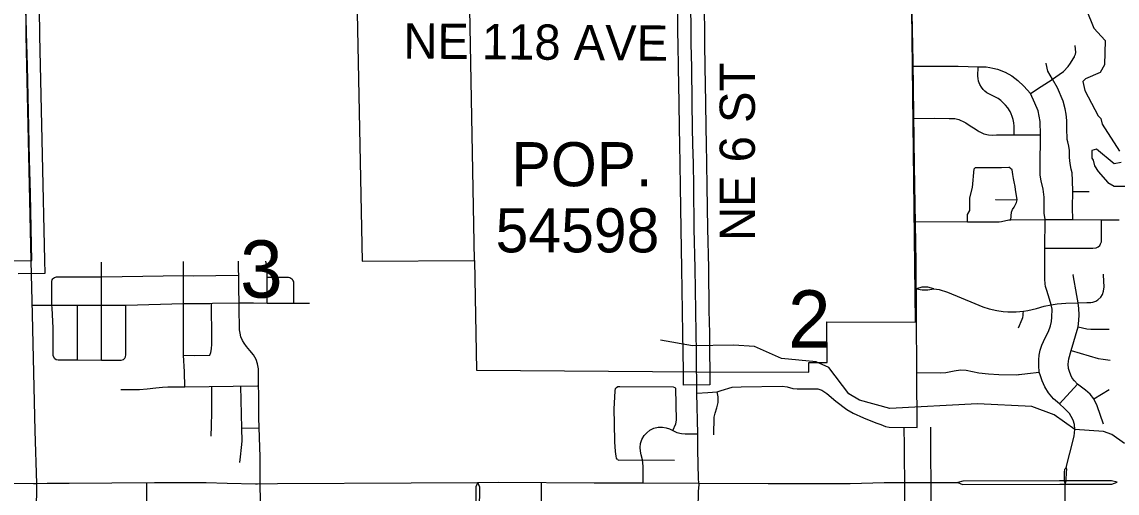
# Model space of a CAD drawing. Extents: x -1403959 to 81668, y -1400582 to 11018.
# Drawn here: x 7093.1 to 7333.6, y 9398 to 9501.4 of the extents above; entities that cross this region are included whole.
import ezdxf

# ---------------------------------------------------------------- set-up
doc = ezdxf.new("R2010")
doc.units = 0
for name, color, linetype in [('tdCiCityDivCarto', 7, 'Continuous'), ('tdCiCoBndryTxt', 7, 'Continuous'), ('tdCiMapFrame', 7, 'Continuous'), ('tdCiRRCL', 7, 'Continuous'), ('tdCiSectLine', 7, 'Continuous'), ('tdCiSectNmbr', 7, 'Continuous'), ('tdCiSectTwpRng', 7, 'Continuous'), ('tdCoCityStreetMajor', 7, 'Continuous'), ('tdCoDivCarto', 7, 'Continuous'), ('tdCoSecRteCL', 7, 'Continuous'), ('tdCoSectLinePart', 7, 'Continuous'), ('tdCoSectNmbr', 7, 'Continuous'), ('tdCoShieldCoRte', 7, 'Continuous'), ('tdCoSurfBitum', 7, 'Continuous')]:
    doc.layers.add(name, color=color, linetype=linetype)

msp = doc.modelspace()

# ---------------------------------------------------------------- linework, layer by layer
at = {"layer": 'tdCiCityDivCarto'}
msp.add_lwpolyline([(7095.13, 9449), (7095.13, 9449.06)], dxfattribs=at)
at = {"layer": 'tdCiCoBndryTxt'}
msp.add_lwpolyline([(7095.13, 9449.06), (7094.63, 9472.19), (7094.03, 9498.39), (7093.93, 9507.24)], dxfattribs=at)
at = {"layer": 'tdCiMapFrame'}
msp.add_lwpolyline([(7241.25, 9424.62), (7241.2, 9429.09), (7241.14, 9433.02), (7241.05, 9438), (7240.93, 9447.36), (7240.74, 9456.02), (7240.61, 9465.33), (7240.53, 9470.31), (7240.44, 9474.59), (7240.36, 9478.16), (7240.3, 9483.67), (7240.17, 9491.46), (7240.08, 9496.55), (7240.05, 9499.13), (7239.98, 9505.52), (7239.95, 9507)], dxfattribs=at)
at = {"layer": 'tdCiRRCL'}
for points in [[(7166.63, 9507.12), (7167.83, 9448.91), (7192.45, 9449.04), (7192.91, 9424.97), (7241.2, 9424.62), (7265.87, 9424.57), (7265.86, 9426.65), (7269.91, 9426.64), (7269.85, 9435.57), (7289.55, 9435.52), (7289.46, 9448.68), (7289.05, 9469.84), (7288.8, 9492.61), (7288.52, 9506.91)], [(7046.93, 9448.76), (7095.29, 9449.06), (7095.12, 9456.1), (7094.95, 9463.74), (7094.78, 9471.14), (7094.64, 9478.29), (7094.47, 9485.08), (7094.3, 9491.77), (7094.12, 9499), (7093.98, 9505.65)]]:
    msp.add_lwpolyline(points, dxfattribs=at)
at = {"layer": 'tdCiSectLine'}
for points in [[(7096.87, 9504.33), (7096.93, 9498.44), (7097.53, 9472.25), (7097.53, 9472.25), (7098.03, 9449.12), (7098.1, 9446.22), (7092.3, 9446.09)], [(7242.89, 9504.09), (7242.95, 9499.17), (7242.98, 9496.59), (7243.07, 9491.51), (7243.07, 9491.51), (7243.21, 9483.72), (7243.21, 9483.7), (7243.26, 9478.2), (7243.34, 9474.65), (7243.43, 9470.38), (7243.43, 9470.36), (7243.51, 9465.38), (7243.51, 9465.37), (7243.64, 9456.07), (7243.83, 9447.42), (7243.83, 9447.39), (7243.95, 9438.05), (7244.04, 9433.08), (7244.04, 9433.07), (7244.1, 9429.14), (7244.1, 9429.12), (7244.15, 9424.65), (7244.18, 9421.75), (7238.38, 9421.68), (7238.35, 9424.59), (7238.3, 9429.06), (7238.24, 9432.98), (7238.15, 9437.95), (7238.15, 9437.97), (7238.03, 9447.31), (7237.84, 9455.96), (7237.84, 9455.98), (7237.71, 9465.29), (7237.63, 9470.26), (7237.54, 9474.52), (7237.54, 9474.52), (7237.46, 9478.09), (7237.46, 9478.13), (7237.4, 9483.63), (7237.27, 9491.41), (7237.18, 9496.5), (7237.18, 9496.51), (7237.14, 9499.09), (7237.14, 9499.1), (7237.09, 9504.1)]]:
    msp.add_lwpolyline(points, dxfattribs=at)
at = {"layer": 'tdCiSectNmbr'}
for points in [[(7096.39, 9400.16), (7096.01, 9411.7), (7095.39, 9437.21), (7095.13, 9449)], [(7241.28, 9422.26), (7241.26, 9423.73), (7241.25, 9424.62)], [(7241.28, 9422.26), (7241.28, 9422.26)], [(7241.48, 9411.02), (7241.32, 9419.93), (7241.28, 9422.26)], [(7241.76, 9400.21), (7241.68, 9401.25), (7241.54, 9407.49), (7241.49, 9410.75), (7241.48, 9411.02)], [(7048.23, 9400.31), (7085.14, 9400.2), (7095.61, 9400.16), (7096.39, 9400.16)], [(7095.86, 9303.44), (7095.8, 9310.84), (7095.93, 9317.17), (7095.91, 9336.43), (7096.05, 9363.25), (7096.18, 9381.17), (7096.39, 9400.16), (7096.39, 9400.16)], [(7096.39, 9400.16), (7098.61, 9400.17), (7103.5, 9400.19), (7122.22, 9400.32), (7133.54, 9400.37), (7138.13, 9400.19), (7144.35, 9400.09), (7144.79, 9400.09)], [(7144.79, 9400.09), (7149.19, 9400.14), (7178.6, 9400.31), (7193.18, 9400.38), (7193.19, 9400.38)], [(7193.18, 9400.38), (7192.73, 9399.38), (7192.76, 9395.54), (7192.74, 9393.42)], [(7193.56, 9391.29), (7193.58, 9394.29), (7193.62, 9399.31), (7193.18, 9400.38)], [(7193.19, 9400.38), (7197.77, 9400.41), (7218.73, 9400.31), (7229.5, 9400.24), (7241.77, 9400.19), (7256.93, 9400.14), (7274.97, 9400.13), (7282.43, 9400.34), (7284.45, 9400.35)], [(7241.77, 9400.16), (7241.77, 9400.19), (7241.76, 9400.21)], [(7241.79, 9399.88), (7241.77, 9400.16)], [(7284.45, 9400.35), (7289.31, 9400.36)], [(7289.31, 9400.36), (7289.83, 9400.36)], [(7289.83, 9400.36), (7289.83, 9400.36)], [(7289.83, 9400.36), (7290.2, 9400.36)], [(7290.2, 9400.36), (7298.59, 9400.33)], [(7333.56, 9400.41), (7332.36, 9400.72), (7320.93, 9400.72), (7299.69, 9400.67), (7298.59, 9400.33)], [(7298.59, 9400.33), (7299.64, 9399.94), (7320.99, 9400), (7322.2, 9400)], [(7322.2, 9400), (7332.38, 9399.98), (7333.56, 9400.41)], [(7333.56, 9400.41), (7333.57, 9400.41)], [(7241.53, 9379.46), (7241.54, 9384.97), (7241.56, 9389.76), (7241.62, 9394.5), (7241.66, 9398.39), (7241.79, 9399.88)]]:
    msp.add_lwpolyline(points, dxfattribs=at)
at = {"layer": 'tdCiSectTwpRng'}
for points in [[(7319.29, 9488.77), (7319.39, 9488.83), (7320.87, 9489.84), (7321.79, 9490.54), (7322.8, 9491.61), (7323.36, 9492.33), (7323.96, 9493.28), (7324.21, 9493.76), (7324.25, 9493.87), (7324.43, 9494.34), (7324.49, 9494.7), (7324.33, 9496.22)], [(7288.84, 9491.66), (7298.64, 9491.68), (7303.09, 9491.54), (7304.84, 9491.54), (7305.64, 9491.39)], [(7310.98, 9476.73), (7310.99, 9478.51), (7310.91, 9479.23), (7310.75, 9479.96), (7310.56, 9480.61), (7310.33, 9481.2), (7310.06, 9481.73), (7309.56, 9482.54), (7309.1, 9483.12), (7308.59, 9483.67), (7308.06, 9484.14), (7307.46, 9484.56), (7306.73, 9484.96), (7305.99, 9485.33), (7305.4, 9485.59), (7304.98, 9485.85), (7304.51, 9486.2), (7304.15, 9486.57), (7303.77, 9487.09), (7303.44, 9487.67), (7303.17, 9488.41), (7303.06, 9488.97), (7303.01, 9489.52), (7303.09, 9491.54)], [(7318.01, 9492.27), (7318, 9492.34)], [(7319.39, 9488.83), (7318.36, 9490.56), (7318.01, 9492.27)], [(7305.64, 9491.39), (7306.26, 9491.27), (7307.32, 9491.04), (7308.99, 9490.37), (7310.46, 9489.57), (7311.76, 9488.57), (7313.12, 9487.3), (7314.53, 9485.68)], [(7314.53, 9485.68), (7316.89, 9487.2), (7319.29, 9488.77)], [(7323.84, 9458.05), (7323.78, 9460.69), (7323.86, 9464.2), (7323.78, 9466.57), (7323.69, 9468.31), (7323.52, 9469.11), (7323.25, 9470.35), (7323.14, 9471.67), (7323.12, 9473.2), (7323, 9474.14), (7322.75, 9475.05), (7322.62, 9475.63), (7322.56, 9478.09), (7322.52, 9479.73), (7322.37, 9481.13), (7322.16, 9482.35), (7321.7, 9483.99), (7320.48, 9486.92), (7319.39, 9488.83)], [(7316.66, 9479.51), (7316.66, 9479.52), (7316.21, 9481.86), (7315.52, 9483.6), (7314.53, 9485.68)], [(7289, 9480.18), (7293.51, 9480.25), (7296.73, 9480.22), (7297.46, 9480.2), (7297.96, 9480.19), (7298.81, 9480)], [(7298.81, 9480), (7300.09, 9479.4), (7300.32, 9479.26), (7301.31, 9478.62), (7302.02, 9478.16), (7303.09, 9477.47), (7303.32, 9477.33), (7303.56, 9477.2), (7304.34, 9476.83), (7305.36, 9476.61), (7306.22, 9476.58), (7307.09, 9476.61)], [(7322.39, 9403.63), (7323.2, 9406.81), (7324.12, 9410.5), (7324.24, 9411.22), (7324.29, 9411.97), (7324.19, 9413.04), (7323.89, 9414.03), (7323.45, 9414.85), (7323.1, 9415.45), (7321.99, 9416.59), (7320.92, 9417.63), (7319.64, 9418.72), (7318.48, 9420.02), (7317.72, 9421.3), (7317.09, 9422.62), (7316.72, 9423.74), (7316.46, 9424.54), (7316.39, 9426.01), (7316.37, 9427.24), (7316.49, 9428.31), (7316.67, 9429.36), (7317.04, 9430.47), (7317.74, 9432.05), (7318.48, 9433.44), (7318.97, 9434.74), (7319.18, 9435.65), (7319.27, 9436.6), (7319.3, 9438.39), (7319.09, 9439.36), (7318.53, 9441.33), (7318.09, 9442.68), (7317.88, 9443.38), (7317.79, 9443.93), (7317.72, 9444.93), (7317.69, 9451.76), (7317.75, 9458.02), (7317.56, 9459.47), (7317.58, 9462.93), (7317.35, 9464.67), (7316.9, 9466.53), (7316.71, 9467.76), (7316.69, 9469.69), (7316.78, 9476.62), (7316.66, 9479.51)], [(7307.09, 9476.61), (7307.14, 9476.61)], [(7307.14, 9476.61), (7310.98, 9476.62), (7316.78, 9476.62)], [(7310.98, 9476.62), (7310.98, 9476.73)], [(7300.71, 9457.57), (7300.71, 9459.14), (7301.21, 9460.05), (7301.26, 9462.79), (7301.8, 9465.04), (7302.15, 9469.16), (7302.48, 9469.44)], [(7302.48, 9469.44), (7302.49, 9469.44)], [(7302.49, 9469.44), (7308.18, 9469.42), (7309.83, 9469.5)], [(7310.26, 9457.94), (7310.37, 9459.66), (7310.58, 9460.21), (7310.98, 9460.73), (7311.48, 9461.8), (7311.63, 9462.33), (7311.25, 9464.61), (7311.17, 9465.28), (7310.97, 9466.34), (7310.85, 9467.04), (7310.69, 9467.91), (7310.5, 9468.94), (7309.83, 9469.5)], [(7323.86, 9464.2), (7323.9, 9464.2)], [(7323.9, 9464.2), (7327.44, 9464.18)], [(7327.44, 9464.18), (7327.45, 9464.18)], [(7306.88, 9462.4), (7306.97, 9462.4)], [(7306.97, 9462.4), (7311.63, 9462.33)], [(7289.38, 9457.6), (7300.71, 9457.5), (7307.64, 9457.5), (7308.2, 9457.57), (7309.79, 9457.94), (7310.26, 9457.94), (7317.75, 9458.02), (7323.84, 9458.05), (7330.14, 9457.97), (7333.99, 9457.97)], [(7329.78, 9452.36), (7329.95, 9452.71), (7330.11, 9453.14), (7330.15, 9453.8), (7330.14, 9457.97)], [(7317.69, 9451.76), (7317.72, 9451.76)], [(7317.72, 9451.76), (7328.27, 9451.73), (7328.98, 9451.83), (7329.39, 9452.06), (7329.78, 9452.36)], [(7110.55, 9427.22), (7110.55, 9439.28), (7110.55, 9445.45), (7110.55, 9448.7)], [(7128.83, 9424.61), (7128.56, 9428.25), (7128.61, 9438.3), (7128.61, 9439.63), (7128.57, 9444.82), (7128.56, 9445.76), (7128.56, 9448.81)], [(7146.28, 9384.35), (7145.96, 9385.17), (7145.71, 9386.81), (7145.5, 9391.17), (7145.46, 9394.25), (7145.39, 9401.96), (7145.39, 9405.95), (7145.15, 9414.53), (7145.12, 9417.37), (7145.04, 9423.96), (7145.03, 9425.3), (7144.86, 9426.4), (7144.52, 9427.31), (7143.92, 9428.34), (7143.14, 9429.28), (7142.39, 9430.22), (7141.91, 9430.89), (7141.52, 9431.51), (7141.18, 9432.3), (7141.01, 9433.08), (7140.88, 9433.83), (7140.8, 9438.82), (7140.67, 9448.87)], [(7146.96, 9439.71), (7146.96, 9445.43), (7146.96, 9447.47), (7146.69, 9448.93)], [(7130.8, 9445.68), (7140.58, 9445.85)], [(7140.58, 9445.85), (7140.71, 9445.85)], [(7323.89, 9445.88), (7323.87, 9446)], [(7324.99, 9439.75), (7324.75, 9441.38), (7323.89, 9445.88)], [(7330.62, 9445.83), (7330.62, 9446.07)], [(7100.3, 9427.53), (7100.09, 9427.83), (7099.98, 9428.21), (7099.98, 9430.06), (7099.98, 9434.17), (7099.73, 9438.64), (7099.69, 9439.28), (7099.69, 9444.42), (7099.76, 9444.81), (7099.87, 9445.02), (7100.01, 9445.19)], [(7100.01, 9445.19), (7100.25, 9445.35), (7100.68, 9445.45), (7101.4, 9445.45), (7110.55, 9445.45), (7119.66, 9445.61), (7128.56, 9445.76), (7130.8, 9445.68)], [(7146.96, 9445.43), (7151.4, 9445.43), (7151.66, 9445.4), (7151.91, 9445.32), (7152.14, 9445.2), (7152.35, 9445.05)], [(7152.83, 9439.71), (7152.83, 9444.11), (7152.79, 9444.32), (7152.72, 9444.53), (7152.62, 9444.72), (7152.5, 9444.89), (7152.35, 9445.05)], [(7324.99, 9439.74), (7326.9, 9439.8), (7327.77, 9439.83), (7328.27, 9439.91), (7328.89, 9440.12), (7329.36, 9440.43), (7330.03, 9440.99), (7330.36, 9441.59), (7330.62, 9442.29), (7330.7, 9443.3), (7330.62, 9445.83)], [(7293.3, 9442.81), (7291.98, 9443.2), (7290.71, 9443.21), (7289.56, 9442.86)], [(7289.56, 9442.86), (7290.74, 9442.6), (7291.99, 9442.6), (7293.3, 9442.81)], [(7293.3, 9442.81), (7294.51, 9442.68), (7296.31, 9442.08), (7302.32, 9439.6), (7304.12, 9438.89), (7305.5, 9438.45), (7307.16, 9438.09), (7308.55, 9437.86), (7309.59, 9437.8), (7311.4, 9437.81), (7312.99, 9437.97), (7313.94, 9438.1), (7315.84, 9438.53), (7317.54, 9439), (7319.09, 9439.36), (7320.39, 9439.54), (7322.34, 9439.67), (7324.94, 9439.74)], [(7095.35, 9439.27), (7099.69, 9439.28), (7105.29, 9439.28), (7110.55, 9439.28), (7115.95, 9439.28), (7128.61, 9439.63), (7130.93, 9439.6)], [(7105.29, 9427.23), (7105.29, 9439.28)], [(7115.67, 9427.61), (7115.87, 9427.93), (7115.95, 9428.32), (7115.95, 9438.49), (7115.95, 9439.28)], [(7130.93, 9439.6), (7134.34, 9439.65)], [(7134.34, 9439.65), (7134.93, 9439.66)], [(7134.38, 9428.28), (7134.55, 9428.87), (7134.69, 9429.69), (7134.79, 9430.68), (7134.79, 9431.79), (7134.71, 9439.66)], [(7134.93, 9439.66), (7140.79, 9439.74), (7143.88, 9439.79)], [(7143.88, 9439.79), (7143.93, 9439.79)], [(7143.93, 9439.79), (7146.96, 9439.71), (7152.83, 9439.71), (7156.21, 9439.71)], [(7328.49, 9418.68), (7327.63, 9419.72), (7326.61, 9420.58), (7324.91, 9421.93), (7324.22, 9422.62), (7323.73, 9423.25), (7323.38, 9423.9), (7323.13, 9424.67), (7322.92, 9425.39), (7322.85, 9426.29), (7322.96, 9427.5), (7323.5, 9429.29), (7325.01, 9434.49), (7325.15, 9435.9), (7325.24, 9437.11), (7325.17, 9438.55), (7324.99, 9439.74)], [(7324.94, 9439.74), (7324.99, 9439.74)], [(7324.99, 9439.75), (7324.99, 9439.75)], [(7311.93, 9434.31), (7312.76, 9436.19), (7312.85, 9436.56), (7312.93, 9436.99), (7312.97, 9437.35), (7312.99, 9437.97)], [(7325.01, 9434.49), (7326.94, 9434.05), (7327.81, 9433.97), (7330.25, 9433.95), (7331.82, 9433.97)], [(7323.5, 9429.29), (7329.43, 9427.56), (7330.49, 9427.38), (7332.05, 9427.21)], [(7100.3, 9427.53), (7100.63, 9427.31), (7101.05, 9427.23), (7105.29, 9427.23), (7110.55, 9427.22), (7114.91, 9427.22), (7115.37, 9427.36), (7115.67, 9427.6)], [(7115.67, 9427.6), (7115.67, 9427.61)], [(7128.56, 9428.25), (7130.99, 9428.22)], [(7130.99, 9428.22), (7134.38, 9428.28)], [(7128.88, 9421.36), (7128.83, 9424.61)], [(7289.68, 9424.5), (7294.74, 9424.41), (7295.97, 9424.48), (7297.78, 9424.87), (7299.18, 9425.1), (7300.43, 9425.02), (7303.2, 9424.4), (7305.35, 9424.16), (7307.57, 9424.07), (7311.54, 9424), (7311.89, 9424.01), (7312.04, 9424.02), (7313.86, 9424.27), (7313.88, 9424.27), (7316.46, 9424.54)], [(7320.92, 9417.63), (7324.91, 9421.93)], [(7114.82, 9420.77), (7118.89, 9420.77), (7120.58, 9420.88), (7122.53, 9421.09), (7123.93, 9421.23), (7125.11, 9421.31), (7128.88, 9421.36), (7144.83, 9421.55)], [(7134.67, 9410.67), (7134.74, 9412.63), (7134.82, 9415.86), (7134.78, 9421.43)], [(7140.96, 9404.76), (7141.09, 9405.98), (7141.33, 9408), (7141.44, 9409.43), (7141.42, 9412.25), (7141.15, 9421.51)], [(7144.83, 9421.55), (7145.07, 9421.55)], [(7223.86, 9405.38), (7223.66, 9405.66), (7223.56, 9406.16), (7223.42, 9407.16), (7223.27, 9409.26), (7223.2, 9413.27), (7223.14, 9416.46), (7223.34, 9420.48), (7223.42, 9420.97), (7223.63, 9421.22)], [(7223.63, 9421.22), (7223.96, 9421.41), (7224.35, 9421.44), (7236.11, 9421.32), (7236.46, 9421.18)], [(7236.02, 9411.73), (7236.71, 9413.21), (7236.82, 9414.01), (7236.69, 9420.94), (7236.46, 9421.18)], [(7241.32, 9419.93), (7243.69, 9420.1), (7245.75, 9420.25), (7246.64, 9420.53), (7249.03, 9421.27), (7251.03, 9421.31), (7260.05, 9421.49)], [(7245.04, 9410.8), (7245.12, 9414.67), (7245.29, 9415.57), (7245.68, 9416.72), (7245.96, 9417.88), (7245.97, 9419.16), (7245.75, 9420.25)], [(7260.05, 9421.49), (7261.12, 9421.37), (7262.35, 9421), (7263.3, 9420.87), (7266.06, 9420.9), (7267.86, 9420.88), (7268.74, 9420.62), (7269.84, 9419.88), (7271.81, 9418.2), (7274.21, 9416.35), (7275.59, 9415.54), (7277.88, 9414.5), (7280.58, 9413.46), (7281.66, 9413.04)], [(7328.49, 9418.68), (7331.84, 9420.78)], [(7330.6, 9413.13), (7329.16, 9417.19), (7328.49, 9418.68)], [(7141.42, 9412.25), (7145.21, 9412.33)], [(7230.31, 9411.25), (7230.99, 9411.82), (7231.87, 9412.24), (7232.82, 9412.46), (7233.73, 9412.48), (7234.59, 9412.37), (7235.3, 9412.13), (7236.02, 9411.73), (7236.91, 9411.35), (7237.89, 9411.07), (7238.71, 9411.02), (7241.48, 9411.02)], [(7281.66, 9413.04), (7282.75, 9412.62), (7283.5, 9412.5), (7289.7, 9412.38)], [(7134.67, 9410.5), (7134.67, 9410.67)], [(7229.5, 9400.24), (7229.54, 9403.96), (7229.33, 9405.31), (7229.1, 9406.42), (7228.92, 9407.23), (7228.85, 9407.99), (7228.95, 9408.91), (7229.22, 9409.81), (7229.75, 9410.68), (7230.31, 9411.25)], [(7223.86, 9405.38), (7224.2, 9405.28), (7229.33, 9405.31)], [(7229.33, 9405.31), (7236.37, 9405.24)], [(7322.36, 9403.6), (7322.04, 9403.22), (7321.92, 9402.64), (7321.93, 9400.87), (7321.93, 9400.72), (7322.2, 9400)], [(7322.39, 9403.63), (7322.36, 9403.6)], [(7322.41, 9400.88), (7322.44, 9402.65), (7322.5, 9403.22), (7322.39, 9403.63)], [(7120.7, 9376.07), (7120.63, 9383.76), (7120.55, 9396.01), (7120.56, 9400.31)], [(7207.18, 9395.95), (7207.2, 9400.37)], [(7322.2, 9400), (7322.41, 9400.72), (7322.41, 9400.88)], [(7322.2, 9392.52), (7322.2, 9400)]]:
    msp.add_lwpolyline(points, dxfattribs=at)
at = {"layer": 'tdCoCityStreetMajor'}
for points in [[(7191.41, 9504.17), (7192.41, 9449.04)], [(7289.33, 9435.52), (7288.52, 9504.01)]]:
    msp.add_lwpolyline(points, dxfattribs=at)
at = {"layer": 'tdCoDivCarto'}
for points in [[(7286.76, 9412.41), (7286.81, 9408.33), (7286.83, 9406.5), (7286.83, 9406.11), (7286.9, 9400.27), (7286.9, 9400.23), (7286.87, 9394.13)], [(7292.57, 9412.48), (7292.61, 9408.4), (7292.63, 9406.56), (7292.63, 9406.17), (7292.7, 9400.33), (7292.7, 9400.25), (7292.67, 9394.11)]]:
    msp.add_lwpolyline(points, dxfattribs=at)
at = {"layer": 'tdCoSecRteCL'}
msp.add_lwpolyline([(7289.66, 9412.44), (7289.43, 9448.68), (7289.01, 9469.84), (7288.77, 9492.61), (7288.48, 9506.91), (7289.08, 9576.23), (7289.58, 9628.44), (7289.75, 9700.01), (7290.16, 9753.8), (7290.16, 9845.88), (7290.17, 9925.96), (7289.95, 10093.15)], dxfattribs=at)
at = {"layer": 'tdCoSurfBitum'}
for points in [[(7325.13, 9508.45), (7328.49, 9500.05), (7330.93, 9497.3), (7330.77, 9491.96), (7329.86, 9490.28), (7326.65, 9488.9), (7326.04, 9488.29), (7326.5, 9486.31), (7329.39, 9480.81), (7330.01, 9480.2), (7330.31, 9478.98), (7334.12, 9473.02)], [(7334.43, 9470.58), (7332.9, 9470.28), (7329.08, 9473.48), (7328.02, 9473.18), (7328.02, 9471.5), (7328.32, 9471.04), (7328.63, 9469.82), (7329.39, 9468.6), (7331.52, 9466.15), (7332.9, 9465.39), (7337.17, 9465.39)], [(7335.16, 9408.9), (7332.41, 9410.89), (7330.58, 9411.5), (7324.32, 9411.97), (7319.74, 9415.18), (7314.85, 9417.01), (7302.94, 9417.63), (7283.7, 9416.58), (7276.99, 9418.41), (7274.7, 9419.79), (7270.27, 9425.59), (7267.52, 9426.82), (7259.89, 9427.58), (7253.93, 9430.18), (7249.35, 9430.49), (7240.34, 9430.35), (7233.32, 9431.57)]]:
    msp.add_lwpolyline(points, dxfattribs=at)

# ---------------------------------------------------------------- texts
at = {"layer": 'tdCoSectLinePart'}
for s, rotation, p in [('3', 359.9943, (7141, 9440.9)), ('2', 359.9958, (7261.31, 9429.94))]:
    msp.add_text(s, height=12.57, rotation=rotation, dxfattribs=at).set_placement(p)
at = {"layer": 'tdCoSectNmbr'}
for s, rotation, p in [('NE 118 AVE', 359.4892, (7176.84, 9493.37)), ('NE 6 ST', 90, (7254.04, 9453.34))]:
    msp.add_text(s, height=7.738, rotation=rotation, dxfattribs=at).set_placement(p)
at = {"layer": 'tdCoShieldCoRte'}
for s, p in [('POP.', (7200.62, 9465.34)), ('54598', (7197.1, 9450.83))]:
    msp.add_text(s, height=9.673, rotation=359.9944, dxfattribs=at).set_placement(p)

doc.saveas('drawing.dxf')
